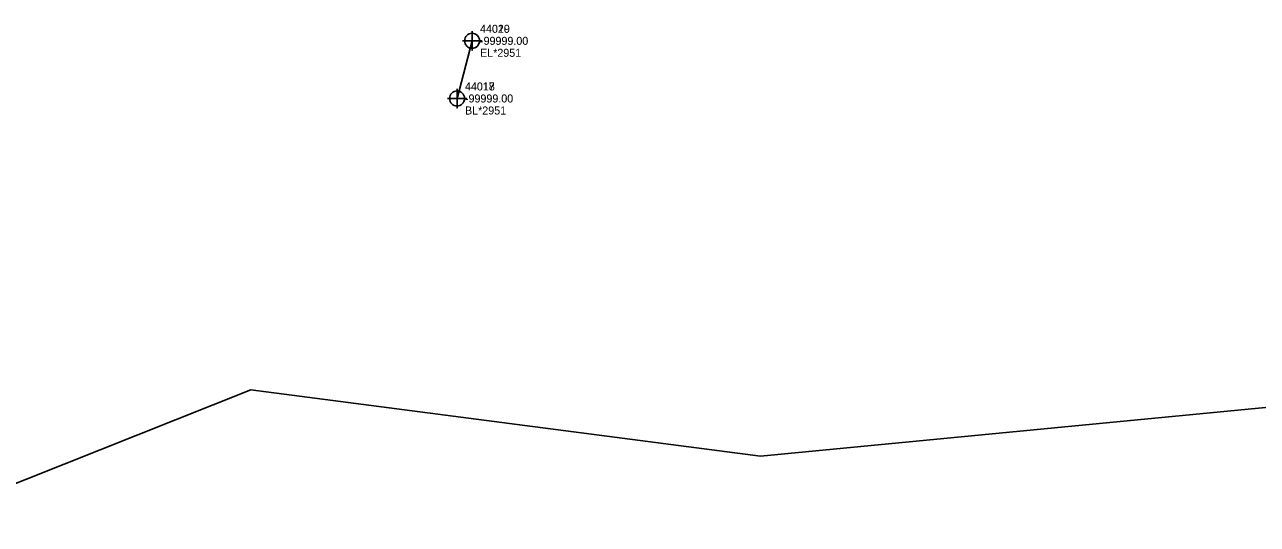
# Model space of a CAD drawing. Extents: x 2083698 to 2094313, y 743246 to 752873.
# Drawn here: x 2091149.7 to 2091534.7, y 746967.9 to 747123.8 of the extents above; entities that cross this region are included whole.
import ezdxf

# ---------------------------------------------------------------- set-up
doc = ezdxf.new("R2010")
doc.units = 0
for name, color, linetype in [('COGO Default Parcel', 7, 'Continuous'), ('Exist Property Iron Pin Leader', 7, 'Continuous'), ('Exist Property Iron Pin Text', 7, 'Continuous'), ('Exist Property Monument Leader', 7, 'Continuous'), ('Exist Property Monument Text', 7, 'Continuous'), ('Exist Utilities Power Joint Use Telephone Cogo Elevation', 7, 'Continuous'), ('Exist Utilities Power Joint Use Telephone Cogo Number', 7, 'Continuous'), ('Exist Utilities Power UG Cable SUE LOS B', 7, 'Continuous'), ('Exist Utilities Water UG Line SUE LOS C', 7, 'Continuous'), ('Scratch_Level_0', 7, 'Continuous')]:
    doc.layers.add(name, color=color, linetype=linetype)

msp = doc.modelspace()

# ---------------------------------------------------------------- linework, layer by layer
at = {"layer": 'Exist Property Iron Pin Text'}
for points in [[(2091289.46, 747121.75), (2091289.46, 747115.75), (2091289.46, 747118.75), (2091292.46, 747118.75), (2091286.46, 747118.75)], [(2091284.76, 747103.75), (2091284.76, 747097.75), (2091284.76, 747100.75), (2091287.76, 747100.75), (2091281.76, 747100.75)]]:
    msp.add_lwpolyline(points, dxfattribs=at)
for centre in [(2091289.46, 747118.75), (2091284.76, 747100.75)]:
    msp.add_circle(centre, 2.34, dxfattribs=at)
at = {"layer": 'Exist Utilities Power UG Cable SUE LOS B'}
msp.add_line((2091284.76, 747100.75), (2091289.46, 747118.75), dxfattribs=at)
at = {"layer": 'Exist Utilities Water UG Line SUE LOS C'}
msp.add_lwpolyline([(2091114.87, 746967.86), (2091220.33, 747009.84), (2091379.53, 746989.15), (2091764.15, 747026.13)], dxfattribs=at)

# ---------------------------------------------------------------- texts
at = {"layer": 'COGO Default Parcel'}
msp.add_text('44020', height=2.5, dxfattribs=at).set_placement((2091291.93, 747121.24))
at = {"layer": 'Exist Property Iron Pin Leader'}
for s, p in [('44019', (2091291.96, 747121.25)), ('44018', (2091287.26, 747103.25))]:
    msp.add_text(s, height=2.5, dxfattribs=at).set_placement(p)
at = {"layer": 'Exist Property Monument Leader'}
for s, p in [('EL*2951', (2091291.96, 747113.75)), ('BL*2951', (2091287.26, 747095.75))]:
    msp.add_text(s, height=2.5, dxfattribs=at).set_placement(p)
at = {"layer": 'Exist Property Monument Text'}
for p in [(2091291.96, 747117.5), (2091287.26, 747099.5)]:
    msp.add_text('-99999.00', height=2.5, dxfattribs=at).set_placement(p)
at = {"layer": 'Exist Utilities Power Joint Use Telephone Cogo Elevation'}
msp.add_text('-99999.00', height=2.5, dxfattribs=at).set_placement((2091287.23, 747099.51))
at = {"layer": 'Exist Utilities Power Joint Use Telephone Cogo Number'}
msp.add_text('44017', height=2.5, dxfattribs=at).set_placement((2091287.23, 747103.26))
at = {"layer": 'Scratch_Level_0'}
msp.add_text('-99999.00', height=2.5, dxfattribs=at).set_placement((2091291.93, 747117.49))

doc.saveas('drawing.dxf')
